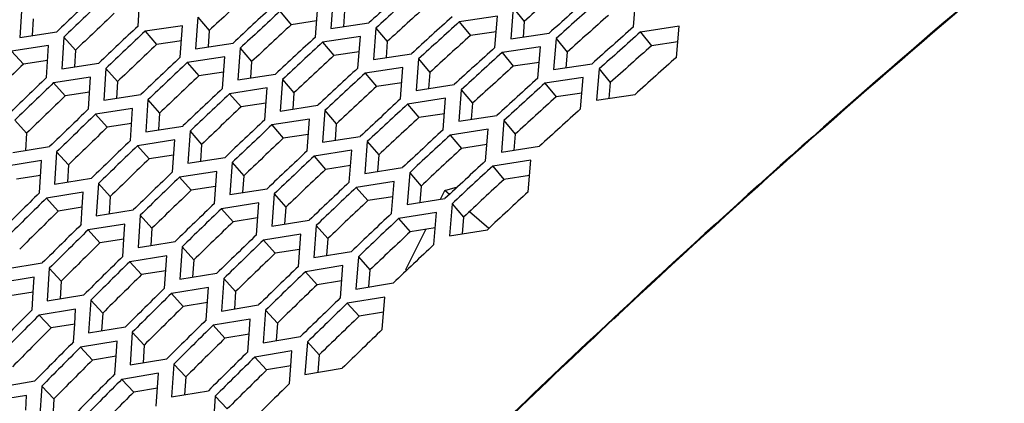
# Model space of a CAD drawing. Header units: millimetres. Extents: x 0 to 420, y 0 to 297.
# Tile 427 of 502: x 328 to 333, y 238 to 240. Entities that reach past the tile are written whole.
import ezdxf

# ---------------------------------------------------------------- set-up
doc = ezdxf.new("R2010")
doc.units = ezdxf.units.MM
doc.header["$LTSCALE"] = 23.1
doc.layers.get('0').update_dxf_attribs({"linetype": 'CONTINUOUS'})
doc.layers.add('FASEN', color=7, linetype='CONTINUOUS')

msp = doc.modelspace()

# ---------------------------------------------------------------- linework, layer by layer
at = {"color": 3, "linetype": 'CONTINUOUS'}
for p, q in [((328.4229, 239.8993), (328.4333, 240.0604)), ((329.4214, 240.0468), (329.4096, 239.8866)), ((330.9557, 239.8947), (330.9695, 240.0532)), ((327.8279, 240.0033), (327.8183, 239.8413)), ((329.33, 239.843), (329.3417, 240.0034)), ((330.3417, 239.9927), (330.3287, 239.8333)), ((328.7284, 239.9446), (328.7175, 239.7833)), ((329.4096, 239.8866), (329.6033, 239.9153)), ((330.2608, 239.9493), (330.0652, 239.9204)), ((330.2478, 239.7896), (330.2608, 239.9493)), ((327.8183, 239.8413), (328.0072, 239.8695)), ((328.6498, 239.901), (328.4589, 239.8727)), ((328.6389, 239.7395), (328.6498, 239.901)), ((329.6396, 239.889), (329.6274, 239.7285)), ((331.1905, 239.898), (330.9924, 239.8687)), ((331.1762, 239.7391), (331.1905, 239.898)), ((328.0431, 239.8427), (328.0331, 239.6804)), ((329.5597, 239.8454), (329.3663, 239.8166)), ((329.5476, 239.6846), (329.5597, 239.8454)), ((330.3287, 239.8333), (330.5248, 239.8624)), ((330.5615, 239.8363), (330.548, 239.6765)), ((327.9654, 239.799), (327.7767, 239.7707)), ((327.9555, 239.6364), (327.9654, 239.799)), ((328.7175, 239.7833), (328.909, 239.812)), ((328.9451, 239.7855), (328.9338, 239.6238)), ((330.4802, 239.7927), (330.2843, 239.7635)), ((330.4668, 239.6326), (330.4802, 239.7927)), ((328.8662, 239.7417), (328.6749, 239.7129)), ((328.855, 239.5798), (328.8662, 239.7417)), ((329.6274, 239.7285), (329.8215, 239.7576)), ((329.8578, 239.7313), (329.8452, 239.5703)), ((328.0331, 239.6804), (328.2224, 239.7089)), ((328.2583, 239.6822), (328.2479, 239.5194)), ((329.7776, 239.6874), (329.5838, 239.6582)), ((329.7651, 239.5262), (329.7776, 239.6874)), ((330.548, 239.6765), (330.7446, 239.706)), ((330.7812, 239.6799), (330.7673, 239.5198)), ((328.1804, 239.6382), (327.9912, 239.6095)), ((328.17, 239.4752), (328.1804, 239.6382)), ((328.9338, 239.6238), (329.1257, 239.6528)), ((329.1618, 239.6263), (329.1501, 239.4643)), ((330.6997, 239.6361), (330.5034, 239.6065)), ((330.6859, 239.4757), (330.6997, 239.6361)), ((329.0827, 239.5823), (328.891, 239.5531)), ((329.071, 239.42), (329.0827, 239.5823)), ((329.8452, 239.5703), (330.0397, 239.5998)), ((330.076, 239.5735), (330.063, 239.4122)), ((328.2479, 239.5194), (328.4376, 239.5484)), ((328.4735, 239.5216), (328.4627, 239.3585)), ((329.9956, 239.5295), (329.8014, 239.4998)), ((329.9826, 239.3679), (329.9956, 239.5295)), ((330.7673, 239.5198), (330.9643, 239.5496)), ((328.3954, 239.4774), (328.2058, 239.4483)), ((328.3846, 239.314), (328.3954, 239.4774)), ((329.1501, 239.4643), (329.3424, 239.4937)), ((329.3786, 239.4672), (329.3664, 239.3047)), ((329.2991, 239.4229), (329.107, 239.3934)), ((329.2871, 239.2602), (329.2991, 239.4229)), ((330.063, 239.4122), (330.2579, 239.4421)), ((330.2943, 239.4158), (330.2808, 239.254)), ((328.4627, 239.3585), (328.6529, 239.3878)), ((328.6887, 239.3611), (328.6775, 239.1975)), ((330.2135, 239.3715), (330.0189, 239.3415)), ((330.2002, 239.2095), (330.2135, 239.3715)), ((328.6103, 239.3166), (328.4204, 239.2872)), ((328.5991, 239.1528), (328.6103, 239.3166)), ((329.3664, 239.3047), (329.5591, 239.3346)), ((327.7829, 239.2531), (327.9709, 239.2823)), ((329.5156, 239.2635), (329.3231, 239.2336)), ((329.5031, 239.1004), (329.5156, 239.2635)), ((329.5953, 239.308), (329.5827, 239.1452)), ((330.2808, 239.254), (330.4761, 239.2843)), ((327.9292, 239.2107), (327.7414, 239.1814)), ((327.9189, 239.0459), (327.9292, 239.2107)), ((328.0066, 239.2553), (327.9962, 239.0907)), ((328.6775, 239.1975), (328.8681, 239.2273)), ((330.4315, 239.2135), (330.2364, 239.1831)), ((330.4177, 239.0511), (330.4315, 239.2135)), ((328.9039, 239.2005), (328.8923, 239.0366)), ((329.5827, 239.1452), (329.7758, 239.1754)), ((327.9962, 239.0907), (328.1847, 239.1203)), ((328.8253, 239.1558), (328.6349, 239.126)), ((328.8137, 238.9916), (328.8253, 239.1558)), ((329.812, 239.1489), (329.799, 238.9857)), ((328.2203, 239.0933), (328.2095, 238.9283)), ((328.8923, 239.0366), (329.0833, 239.0667)), ((329.732, 239.1042), (329.5391, 239.0738)), ((329.7191, 238.9407), (329.732, 239.1042)), ((328.1427, 239.0485), (327.9544, 239.0188)), ((328.1377, 238.9718), (328.1427, 239.0485)), ((329.1192, 239.04), (329.1071, 238.8756)), ((329.799, 238.9857), (329.9926, 239.0163)), ((328.132, 238.8832), (328.1377, 238.9718)), ((328.2095, 238.9283), (328.3984, 238.9584)), ((329.0403, 238.995), (328.8495, 238.9648)), ((329.0283, 238.8305), (329.0403, 238.995)), ((330.0287, 238.9897), (330.0153, 238.8261)), ((328.434, 238.9314), (328.4229, 238.766)), ((329.1071, 238.8756), (329.2985, 238.9062)), ((329.9485, 238.9448), (329.7551, 238.914)), ((329.9352, 238.7809), (329.9485, 238.9448)), ((328.3562, 238.8863), (328.1675, 238.8561)), ((328.351, 238.8095), (328.3562, 238.8863)), ((329.3344, 238.8794), (329.3219, 238.7147)), ((330.0153, 238.8261), (330.2093, 238.8571)), ((328.3451, 238.7206), (328.351, 238.8095)), ((329.2552, 238.8342), (329.064, 238.8036)), ((329.2428, 238.6693), (329.2552, 238.8342)), ((328.4229, 238.766), (328.4884, 238.7765)), ((328.4884, 238.7765), (328.6121, 238.7964)), ((328.6478, 238.7694), (328.6362, 238.6036)), ((328.5697, 238.724), (328.3806, 238.6935)), ((328.5582, 238.558), (328.5697, 238.724)), ((329.3219, 238.7147), (329.5137, 238.7456)), ((329.5496, 238.7188), (329.5367, 238.5537)), ((327.7464, 238.6568), (327.9335, 238.687)), ((327.9689, 238.6598), (327.9582, 238.4929)), ((329.4702, 238.6735), (329.2786, 238.6424)), ((329.4574, 238.5081), (329.4702, 238.6735)), ((327.8918, 238.6143), (327.7049, 238.5839)), ((327.887, 238.5381), (327.8918, 238.6143)), ((328.6362, 238.6036), (328.8259, 238.6344)), ((328.8615, 238.6074), (328.8495, 238.4412)), ((328.7832, 238.5618), (328.5937, 238.5309)), ((328.7713, 238.3954), (328.7832, 238.5618)), ((329.5367, 238.5537), (329.7289, 238.5851)), ((327.8813, 238.4472), (327.887, 238.5381)), ((327.9582, 238.4929), (328.1458, 238.5236)), ((329.6852, 238.5127), (329.4931, 238.4812)), ((329.6719, 238.3469), (329.6852, 238.5127)), ((328.1812, 238.4964), (328.1701, 238.3291)), ((328.8495, 238.4412), (329.0396, 238.4724)), ((328.1039, 238.4506), (327.9165, 238.4199)), ((328.0989, 238.3743), (328.1039, 238.4506)), ((329.0752, 238.4454), (329.0628, 238.2788)), ((330.8863, 238.435), (330.8541, 238.4049)), ((330.8863, 238.435), (330.8543, 238.4046)), ((328.0929, 238.2831), (328.0989, 238.3743)), ((328.1701, 238.3291), (328.358, 238.3602)), ((328.9967, 238.3996), (328.8068, 238.3683)), ((328.991, 238.3224), (328.9967, 238.3996)), ((328.3934, 238.333), (328.382, 238.1653)), ((328.9843, 238.2328), (328.991, 238.3224)), ((329.0628, 238.2788), (329.2534, 238.3104)), ((328.3159, 238.287), (328.1282, 238.2558)), ((328.3107, 238.2105), (328.3159, 238.287)), ((329.289, 238.2834), (329.2762, 238.1164)), ((328.3045, 238.1191), (328.3107, 238.2105)), ((329.2101, 238.2374), (329.0199, 238.2056)), ((329.2043, 238.16), (329.2101, 238.2374)), ((328.382, 238.1653), (328.5703, 238.1968)), ((328.6057, 238.1695), (328.5938, 238.0015)), ((329.1974, 238.0701), (329.2043, 238.16)), ((328.5279, 238.1233), (328.3398, 238.0917)), ((328.5161, 237.955), (328.5279, 238.1233)), ((329.2762, 238.1164), (329.4671, 238.1484)), ((327.7088, 238.0523), (327.895, 238.0836)), ((327.9302, 238.0562), (327.9192, 237.887)), ((327.8534, 238.0098), (327.6675, 237.9784)), ((327.8486, 237.934), (327.8534, 238.0098)), ((328.5938, 238.0015), (328.7826, 238.0333)), ((328.818, 238.0061), (328.8057, 237.8376))]:
    msp.add_line(p, q, dxfattribs=at)
at = {"color": 7, "linetype": 'CONTINUOUS'}
for p, q in [((329.1487, 239.9749), (329.2066, 239.9061)), ((329.4789, 239.9776), (329.473, 239.896)), ((330.3417, 239.9927), (330.3982, 239.9227)), ((327.8872, 239.9359), (327.8823, 239.8509)), ((328.7284, 239.9446), (328.7868, 239.8763)), ((329.336, 239.9251), (329.2066, 239.9061)), ((330.0652, 239.9204), (330.1222, 239.8508)), ((330.3982, 239.9227), (330.3918, 239.8426)), ((328.4589, 239.8727), (328.5177, 239.8047)), ((328.7868, 239.8763), (328.7813, 239.7929)), ((329.6396, 239.889), (329.6971, 239.8198)), ((330.2543, 239.8702), (330.1222, 239.8508)), ((330.9924, 239.8687), (331.0484, 239.7982)), ((328.0431, 239.8427), (328.1024, 239.7753)), ((328.6446, 239.8235), (328.5177, 239.8047)), ((329.3663, 239.8166), (329.4241, 239.7478)), ((329.6971, 239.8198), (329.691, 239.738)), ((330.5615, 239.8363), (330.618, 239.7663)), ((331.1833, 239.818), (331.0484, 239.7982)), ((327.7767, 239.7707), (327.8364, 239.7037)), ((328.1024, 239.7753), (328.0973, 239.6901)), ((328.9451, 239.7855), (329.0035, 239.7172)), ((329.5538, 239.767), (329.4241, 239.7478)), ((330.2843, 239.7635), (330.3412, 239.6938)), ((330.618, 239.7663), (330.6113, 239.686)), ((327.9607, 239.7222), (327.8364, 239.7037)), ((328.6749, 239.7129), (328.7337, 239.645)), ((329.0035, 239.7172), (328.9978, 239.6335)), ((329.8578, 239.7313), (329.9153, 239.6621)), ((330.4736, 239.7134), (330.3412, 239.6938)), ((328.2583, 239.6822), (328.3176, 239.6147)), ((328.8608, 239.664), (328.7337, 239.645)), ((329.9153, 239.6621), (329.909, 239.58)), ((330.7812, 239.6799), (330.8377, 239.6099)), ((328.3176, 239.6147), (328.3123, 239.5293)), ((329.1618, 239.6263), (329.2202, 239.558)), ((329.5838, 239.6582), (329.6417, 239.5894)), ((327.9912, 239.6095), (328.051, 239.5425)), ((328.1755, 239.5612), (328.051, 239.5425)), ((329.7715, 239.6089), (329.6417, 239.5894)), ((330.076, 239.5735), (330.1335, 239.5043)), ((330.5034, 239.6065), (330.5603, 239.5368)), ((330.8377, 239.6099), (330.8309, 239.5294)), ((328.4735, 239.5216), (328.5328, 239.4542)), ((328.891, 239.5531), (328.9498, 239.4852)), ((329.2202, 239.558), (329.2143, 239.4741)), ((330.6929, 239.5567), (330.5603, 239.5368)), ((329.0771, 239.5044), (328.9498, 239.4852)), ((329.3786, 239.4672), (329.4369, 239.3989)), ((329.8014, 239.4998), (329.8592, 239.431)), ((330.1335, 239.5043), (330.127, 239.422)), ((327.7928, 239.4173), (327.8531, 239.3508)), ((328.2058, 239.4483), (328.2655, 239.3813)), ((328.5328, 239.4542), (328.5273, 239.3685)), ((329.9893, 239.4507), (329.8592, 239.431)), ((330.2943, 239.4158), (330.3517, 239.3466)), ((328.3903, 239.4003), (328.2655, 239.3813)), ((328.6887, 239.3611), (328.748, 239.2936)), ((329.107, 239.3934), (329.1658, 239.3254)), ((329.4369, 239.3989), (329.4308, 239.3147)), ((327.8531, 239.3508), (327.8479, 239.2632)), ((329.2933, 239.3449), (329.1658, 239.3254)), ((330.0189, 239.3415), (330.0768, 239.2727)), ((330.3517, 239.3466), (330.345, 239.264)), ((328.4204, 239.2872), (328.4801, 239.2201)), ((328.748, 239.2936), (328.7423, 239.2077)), ((329.5953, 239.308), (329.6537, 239.2397)), ((330.2071, 239.2926), (330.0768, 239.2727)), ((328.0066, 239.2553), (328.0668, 239.1888)), ((328.6051, 239.2394), (328.4801, 239.2201)), ((329.3231, 239.2336), (329.3819, 239.1657)), ((329.6537, 239.2397), (329.6473, 239.1553)), ((328.0668, 239.1888), (328.0614, 239.101)), ((328.9039, 239.2005), (328.9633, 239.1331)), ((329.5096, 239.1854), (329.3819, 239.1657)), ((330.2364, 239.1831), (330.2943, 239.1143)), ((327.9244, 239.1342), (327.802, 239.1152)), ((328.6349, 239.126), (328.6946, 239.0589)), ((328.9633, 239.1331), (328.9573, 239.0468)), ((329.812, 239.1489), (329.8704, 239.0806)), ((330.4248, 239.1345), (330.2943, 239.1143)), ((328.2203, 239.0933), (328.2805, 239.0268)), ((328.8198, 239.0784), (328.6946, 239.0589)), ((329.5391, 239.0738), (329.5979, 239.0059)), ((329.8704, 239.0806), (329.8638, 238.9959)), ((327.9544, 239.0188), (328.0151, 238.9526)), ((328.2805, 239.0268), (328.2749, 238.9387)), ((329.1192, 239.04), (329.1785, 238.9725)), ((329.7259, 239.0259), (329.5979, 239.0059)), ((328.1377, 238.9718), (328.0151, 238.9526)), ((328.8495, 238.9648), (328.9092, 238.8977)), ((329.1785, 238.9725), (329.1723, 238.886)), ((330.0287, 238.9897), (330.0871, 238.9214)), ((328.434, 238.9314), (328.4943, 238.8648)), ((329.0346, 238.9175), (328.9092, 238.8977)), ((329.7551, 238.914), (329.814, 238.8461)), ((330.0871, 238.9214), (330.0803, 238.8365)), ((328.1675, 238.8561), (328.2282, 238.79)), ((328.4943, 238.8648), (328.4884, 238.7765)), ((329.3344, 238.8794), (329.3937, 238.812)), ((329.9421, 238.8664), (329.814, 238.8461)), ((328.351, 238.8095), (328.2282, 238.79)), ((329.3937, 238.812), (329.3872, 238.7252)), ((328.6478, 238.7694), (328.708, 238.7028)), ((329.064, 238.8036), (329.1238, 238.7365)), ((329.2494, 238.7566), (329.1238, 238.7365)), ((329.5496, 238.7188), (329.6089, 238.6514)), ((327.9689, 238.6598), (328.03, 238.5941)), ((328.3806, 238.6935), (328.4413, 238.6274)), ((328.708, 238.7028), (328.702, 238.6143)), ((328.5643, 238.6471), (328.4413, 238.6274)), ((328.8615, 238.6074), (328.9217, 238.5408)), ((329.2786, 238.6424), (329.3383, 238.5754)), ((329.6089, 238.6514), (329.6022, 238.5644)), ((328.03, 238.5941), (328.0244, 238.5038)), ((329.4642, 238.5956), (329.3383, 238.5754)), ((327.887, 238.5381), (327.7665, 238.5187)), ((328.5937, 238.5309), (328.6543, 238.4647)), ((328.9217, 238.5408), (328.9155, 238.452)), ((328.1812, 238.4964), (328.2423, 238.4307)), ((328.7777, 238.4847), (328.6543, 238.4647)), ((329.4931, 238.4812), (329.5529, 238.4142)), ((327.9165, 238.4199), (327.9781, 238.3546)), ((328.2423, 238.4307), (328.2364, 238.3401)), ((329.0752, 238.4454), (329.1355, 238.3789)), ((329.6789, 238.4347), (329.5529, 238.4142)), ((330.8566, 238.4022), (330.88, 238.4241)), ((330.8571, 238.4016), (330.8804, 238.4237)), ((328.0989, 238.3743), (327.9781, 238.3546)), ((328.8068, 238.3683), (328.8674, 238.3021)), ((329.1355, 238.3789), (329.129, 238.2898)), ((328.3934, 238.333), (328.4546, 238.2673)), ((328.991, 238.3224), (328.8674, 238.3021)), ((328.1282, 238.2558), (328.1897, 238.1905)), ((328.4546, 238.2673), (328.4485, 238.1764)), ((329.289, 238.2834), (329.3492, 238.2169)), ((328.3107, 238.2105), (328.1897, 238.1905)), ((329.0199, 238.2056), (329.0805, 238.1395)), ((329.3492, 238.2169), (329.3425, 238.1276)), ((328.6057, 238.1695), (328.6668, 238.1039)), ((329.2043, 238.16), (329.0805, 238.1395)), ((328.6668, 238.1039), (328.6605, 238.0127)), ((327.9302, 238.0562), (327.9922, 237.9914)), ((328.3398, 238.0917), (328.4013, 238.0265)), ((328.5225, 238.0467), (328.4013, 238.0265)), ((328.818, 238.0061), (328.8791, 237.9405)), ((327.9922, 237.9914), (327.9864, 237.8985))]:
    msp.add_line(p, q, dxfattribs=at)
for centre, radius, start, end in [((365.9375, 200.9181), 51.3394, 127.75887, 133.0674), ((362.6199, 203.7248), 49.5137, 132.78299, 133.10269), ((363.8621, 202.6924), 50.0592, 131.62948, 131.95033), ((362.1653, 204.1024), 49.3238, 133.35823, 133.67743), ((363.4229, 203.0493), 49.8949, 132.20677, 132.52702), ((364.2177, 202.3849), 50.2624, 131.62948, 131.95033), ((362.9762, 203.4165), 49.718, 132.78299, 133.10269), ((363.7789, 202.7414), 50.0987, 132.20677, 132.52702), ((362.5219, 203.7937), 49.5286, 133.35823, 133.67743), ((364.5732, 202.0774), 50.4656, 131.62948, 131.95033), ((363.3326, 203.1082), 49.9223, 132.78299, 133.10269), ((362.0599, 204.1807), 49.3267, 133.93259, 134.25133), ((364.1348, 202.4335), 50.3025, 132.20677, 132.52702), ((362.8786, 203.4851), 49.7334, 133.35823, 133.67743), ((363.6889, 202.7999), 50.1266, 132.78299, 133.10269), ((362.4168, 203.8717), 49.5319, 133.93259, 134.25133), ((364.4908, 202.1256), 50.5062, 132.20677, 132.52702), ((363.2352, 203.1764), 49.9382, 133.35823, 133.67743), ((364.0452, 202.4916), 50.3309, 132.78299, 133.10269), ((362.7737, 203.5628), 49.7371, 133.93259, 134.25133), ((363.5918, 202.8677), 50.1429, 133.35823, 133.67743), ((364.4015, 202.1833), 50.5352, 132.78299, 133.10269), ((363.1307, 203.2538), 49.9424, 133.93259, 134.25133), ((363.9485, 202.5591), 50.3477, 133.35823, 133.67743), ((364.7578, 201.875), 50.7395, 132.78299, 133.10269), ((363.4876, 202.9448), 50.1476, 133.93259, 134.25133), ((364.3051, 202.2504), 50.5525, 133.35823, 133.67743), ((363.0188, 203.3402), 49.9349, 134.50615, 134.82449), ((363.8446, 202.6358), 50.3528, 133.93259, 134.25133), ((364.6618, 201.9417), 50.7573, 133.35823, 133.67743), ((363.376, 203.031), 50.1406, 134.50615, 134.82449), ((364.2015, 202.3268), 50.558, 133.93259, 134.25133), ((363.7332, 202.7217), 50.3462, 134.50615, 134.82449), ((364.5584, 202.0179), 50.7633, 133.93259, 134.25133), ((364.0904, 202.4125), 50.5518, 134.50615, 134.82449), ((364.9154, 201.7089), 50.9685, 133.93259, 134.25133), ((363.6142, 202.8166), 50.3278, 135.079, 135.39698), ((366.4542, 200.3584), 52.1011, 133.09736, 134.73818), ((364.4476, 202.1032), 50.7574, 134.50615, 134.82449), ((363.9717, 202.5071), 50.5337, 135.079, 135.39698), ((364.8048, 201.7939), 50.963, 134.50615, 134.82449), ((364.3291, 202.1976), 50.7397, 135.079, 135.39698)]:
    msp.add_arc(centre, radius, start, end, dxfattribs=at)
at = {"color": 3, "linetype": 'CONTINUOUS'}
for centre, radius, start, end in [((365.5627, 201.3205), 50.7931, 127.70247, 133.05496), ((363.3918, 203.0764), 49.9877, 132.20677, 132.52702), ((363.4511, 203.0251), 50.0217, 132.20677, 132.52702), ((362.1345, 204.1291), 49.417, 133.35823, 133.67743), ((362.1939, 204.0777), 49.4512, 133.35823, 133.67743), ((364.1864, 202.4122), 50.3549, 131.62948, 131.95033), ((364.2456, 202.361), 50.3888, 131.62948, 131.95033), ((362.9453, 203.4434), 49.811, 132.78299, 133.10269), ((363.0047, 203.3921), 49.8451, 132.78299, 133.10269), ((363.7478, 202.7685), 50.1915, 132.20677, 132.52702), ((363.8071, 202.7172), 50.2254, 132.20677, 132.52702), ((362.4911, 203.8205), 49.6218, 133.35823, 133.67743), ((362.5506, 203.769), 49.656, 133.35823, 133.67743), ((364.542, 202.1047), 50.5581, 131.62948, 131.95033), ((364.6012, 202.0535), 50.592, 131.62948, 131.95033), ((363.3016, 203.1351), 50.0153, 132.78299, 133.10269), ((363.361, 203.0837), 50.0494, 132.78299, 133.10269), ((364.1037, 202.4606), 50.3952, 132.20677, 132.52702), ((364.163, 202.4093), 50.4292, 132.20677, 132.52702), ((362.8478, 203.5118), 49.8266, 133.35823, 133.67743), ((362.9072, 203.4604), 49.8607, 133.35823, 133.67743), ((364.8975, 201.7972), 50.7613, 131.62948, 131.95033), ((363.6579, 202.8268), 50.2196, 132.78299, 133.10269), ((362.3861, 203.8984), 49.6254, 133.93259, 134.25133), ((363.7173, 202.7754), 50.2537, 132.78299, 133.10269), ((364.4597, 202.1527), 50.599, 132.20677, 132.52702), ((362.4456, 203.8469), 49.6596, 133.93259, 134.25133), ((363.2044, 203.2032), 50.0314, 133.35823, 133.67743), ((364.519, 202.1014), 50.633, 132.20677, 132.52702), ((363.2639, 203.1517), 50.0655, 133.35823, 133.67743), ((364.0142, 202.5185), 50.4239, 132.78299, 133.10269), ((362.7431, 203.5894), 49.8306, 133.93259, 134.25133), ((364.0736, 202.4671), 50.458, 132.78299, 133.10269), ((364.8156, 201.8448), 50.8028, 132.20677, 132.52702), ((362.8026, 203.5379), 49.8648, 133.93259, 134.25133), ((363.5611, 202.8945), 50.2362, 133.35823, 133.67743), ((363.6205, 202.843), 50.2703, 133.35823, 133.67743), ((364.3705, 202.2102), 50.6282, 132.78299, 133.10269), ((363.1, 203.2804), 50.0358, 133.93259, 134.25133), ((364.4299, 202.1588), 50.6623, 132.78299, 133.10269), ((363.1595, 203.2289), 50.07, 133.93259, 134.25133), ((363.9177, 202.5858), 50.441, 133.35823, 133.67743), ((363.9771, 202.5344), 50.4751, 133.35823, 133.67743), ((364.7268, 201.9019), 50.8326, 132.78299, 133.10269), ((364.7862, 201.8505), 50.8666, 132.78299, 133.10269), ((363.457, 202.9714), 50.241, 133.93259, 134.25133), ((363.5165, 202.9199), 50.2752, 133.93259, 134.25133), ((364.2743, 202.2772), 50.6458, 133.35823, 133.67743), ((364.3338, 202.2257), 50.6799, 133.35823, 133.67743), ((362.9882, 203.3667), 50.0286, 134.50615, 134.82449), ((363.0478, 203.3152), 50.0628, 134.50615, 134.82449), ((365.0832, 201.5936), 51.0369, 132.78299, 133.10269), ((363.8139, 202.6624), 50.4463, 133.93259, 134.25133), ((363.8734, 202.6109), 50.4805, 133.93259, 134.25133), ((364.631, 201.9685), 50.8505, 133.35823, 133.67743), ((364.6904, 201.9171), 50.8847, 133.35823, 133.67743), ((363.3455, 203.0575), 50.2342, 134.50615, 134.82449), ((363.405, 203.0059), 50.2684, 134.50615, 134.82449), ((364.1708, 202.3535), 50.6515, 133.93259, 134.25133), ((364.2303, 202.302), 50.6857, 133.93259, 134.25133), ((364.9876, 201.6598), 51.0553, 133.35823, 133.67743), ((363.7027, 202.7482), 50.4398, 134.50615, 134.82449), ((363.7622, 202.6967), 50.4741, 134.50615, 134.82449), ((364.5278, 202.0445), 50.8567, 133.93259, 134.25133), ((364.5873, 201.993), 50.8909, 133.93259, 134.25133), ((364.0599, 202.4389), 50.6454, 134.50615, 134.82449), ((364.1194, 202.3874), 50.6797, 134.50615, 134.82449), ((364.8847, 201.7355), 51.0619, 133.93259, 134.25133), ((364.9442, 201.684), 51.0961, 133.93259, 134.25133), ((363.5838, 202.843), 50.4215, 135.079, 135.39698), ((363.6434, 202.7914), 50.4559, 135.079, 135.39698), ((366.2586, 200.5498), 51.8313, 133.08417, 134.74903), ((364.4171, 202.1297), 50.851, 134.50615, 134.82449), ((364.4766, 202.0781), 50.8853, 134.50615, 134.82449), ((365.2417, 201.4265), 51.2672, 133.93259, 134.25133), ((363.9413, 202.5335), 50.6275, 135.079, 135.39698), ((364.0008, 202.4819), 50.6618, 135.079, 135.39698), ((364.7743, 201.8204), 51.0566, 134.50615, 134.82449), ((364.8339, 201.7689), 51.0909, 134.50615, 134.82449), ((364.2987, 202.224), 50.8335, 135.079, 135.39698), ((364.3583, 202.1724), 50.8678, 135.079, 135.39698), ((365.1315, 201.5112), 51.2623, 134.50615, 134.82449)]:
    msp.add_arc(centre, radius, start, end, dxfattribs=at)
at = {"layer": 'FASEN', "color": 7, "linetype": 'CONTINUOUS'}
for p, q in [((329.9703, 239.0128), (329.9924, 239.0574)), ((329.9924, 239.0574), (330.0564, 239.0759)), ((330.0153, 239.0376), (329.9924, 239.0574)), ((330.2162, 238.8636), (330.1171, 238.9495)), ((329.7924, 238.6533), (329.8941, 238.8588)), ((329.7967, 238.6496), (329.7924, 238.6533))]:
    msp.add_line(p, q, dxfattribs=at)

doc.saveas('drawing.dxf')
